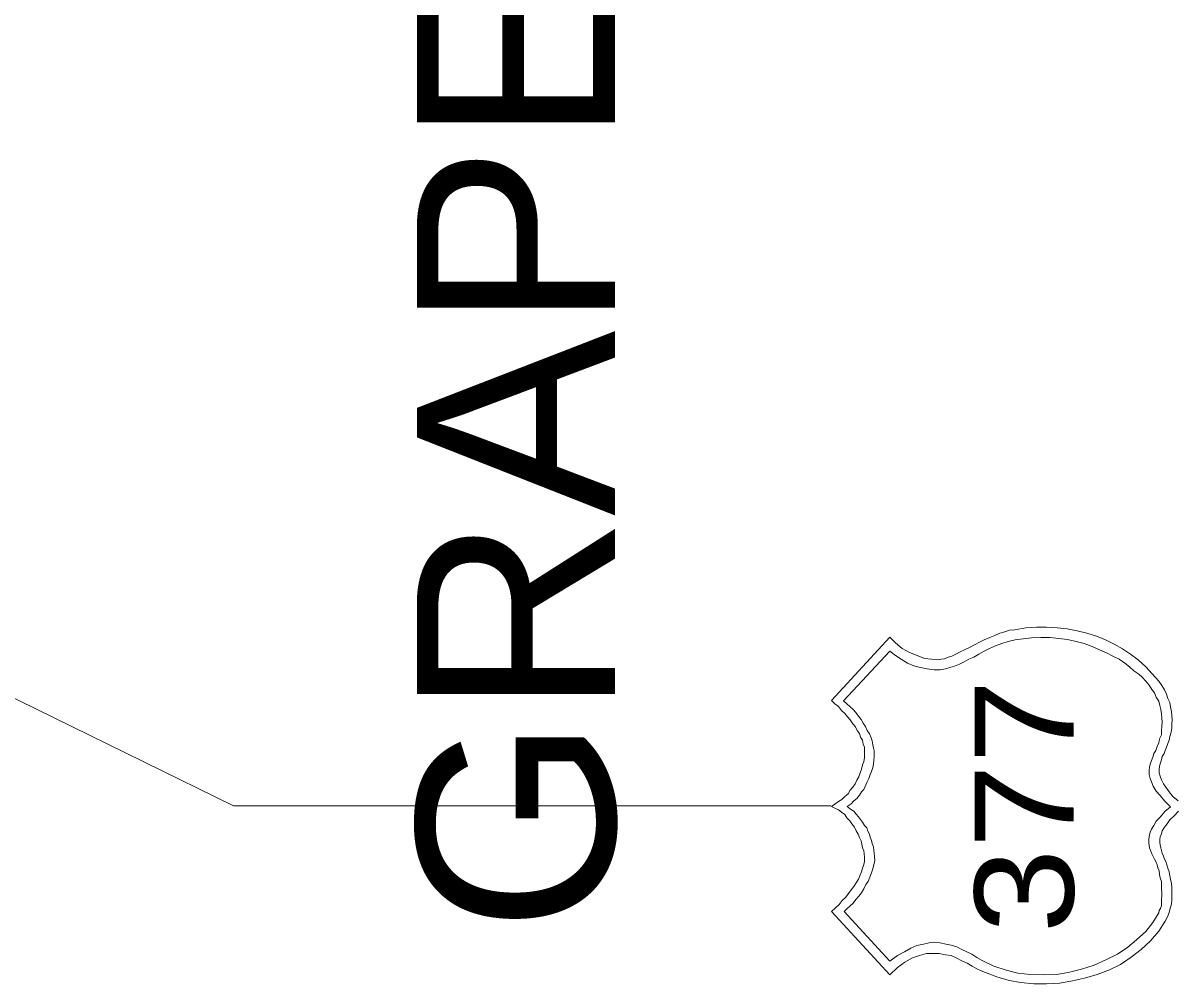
# Model space of a CAD drawing. Extents: x 2363323 to 2367082, y 6956018 to 6980837.
# Drawn here: x 2365875.6 to 2365935, y 6956862.6 to 6956912.2 of the extents above; entities that cross this region are included whole.
import ezdxf

# ---------------------------------------------------------------- set-up
doc = ezdxf.new("R2010")
doc.units = 0
doc.header["$LTSCALE"] = 4.1
doc.layers.add('62', color=7, linetype='Continuous', lineweight=13)
doc.layers.add('63', color=7, linetype='Continuous', lineweight=13)

msp = doc.modelspace()

# ---------------------------------------------------------------- linework, layer by layer
at = {"layer": '62'}
msp.add_line((2365917.251, 6956871.794), (2365886.449, 6956871.794), dxfattribs=at)
for points in [[(2365886.449, 6956871.794), (2365830.958, 6956899.022), (2365769.437, 6956912.142)], [(2365920.292, 6956863.084), (2365917.274, 6956866.347), (2365917.477, 6956866.527), (2365917.681, 6956866.706), (2365917.838, 6956866.91), (2365918.018, 6956867.09), (2365918.155, 6956867.27), (2365918.289, 6956867.474), (2365918.423, 6956867.631), (2365918.558, 6956867.834), (2365918.672, 6956868.014), (2365918.738, 6956868.194), (2365918.829, 6956868.396), (2365918.875, 6956868.576), (2365918.942, 6956868.778), (2365918.987, 6956868.936), (2365918.987, 6956869.14), (2365918.965, 6956869.341), (2365918.941, 6956869.478), (2365918.875, 6956869.634), (2365918.851, 6956869.814), (2365918.805, 6956869.994), (2365918.715, 6956870.174), (2365918.648, 6956870.331), (2365918.558, 6956870.511), (2365918.468, 6956870.692), (2365918.333, 6956870.871), (2365918.221, 6956871.028), (2365918.063, 6956871.186), (2365917.975, 6956871.345), (2365917.795, 6956871.478), (2365917.634, 6956871.591), (2365917.454, 6956871.681), (2365917.275, 6956871.772), (2365917.454, 6956871.885), (2365917.634, 6956872.018), (2365917.817, 6956872.131), (2365917.973, 6956872.288), (2365918.131, 6956872.422), (2365918.243, 6956872.605), (2365918.378, 6956872.761), (2365918.492, 6956872.942), (2365918.579, 6956873.121), (2365918.693, 6956873.301), (2365918.761, 6956873.504), (2365918.829, 6956873.684), (2365918.873, 6956873.91), (2365918.941, 6956874.068), (2365918.987, 6956874.292), (2365918.987, 6956874.495), (2365918.987, 6956874.651), (2365918.987, 6956874.831), (2365918.919, 6956874.988), (2365918.873, 6956875.191), (2365918.781, 6956875.348), (2365918.715, 6956875.53), (2365918.603, 6956875.688), (2365918.513, 6956875.866), (2365918.378, 6956876.025), (2365918.243, 6956876.228), (2365918.108, 6956876.385), (2365917.973, 6956876.565), (2365917.793, 6956876.722), (2365917.634, 6956876.925), (2365917.455, 6956877.058), (2365917.275, 6956877.24), (2365920.292, 6956880.504), (2365920.586, 6956880.21), (2365920.923, 6956879.918), (2365921.305, 6956879.715), (2365921.689, 6956879.558), (2365922.069, 6956879.4), (2365922.429, 6956879.355), (2365922.722, 6956879.332), (2365922.925, 6956879.355), (2365923.105, 6956879.379), (2365923.286, 6956879.468), (2365923.487, 6956879.512), (2365923.689, 6956879.625), (2365923.916, 6956879.738), (2365924.139, 6956879.85), (2365924.389, 6956879.962), (2365924.659, 6956880.098), (2365924.906, 6956880.232), (2365925.152, 6956880.366), (2365925.445, 6956880.48), (2365925.692, 6956880.592), (2365925.962, 6956880.705), (2365926.209, 6956880.774), (2365926.457, 6956880.862), (2365926.727, 6956880.884), (2365927.291, 6956880.974), (2365927.852, 6956881.02), (2365928.369, 6956881.02), (2365928.909, 6956880.975), (2365929.429, 6956880.93), (2365929.945, 6956880.818), (2365930.439, 6956880.705), (2365930.936, 6956880.548), (2365931.407, 6956880.368), (2365931.859, 6956880.142)], [(2365932.646, 6956878.972), (2365932.397, 6956879.152), (2365932.106, 6956879.355), (2365931.789, 6956879.512), (2365931.452, 6956879.692), (2365931.092, 6956879.852), (2365930.711, 6956880.008), (2365930.306, 6956880.165), (2365929.901, 6956880.278), (2365929.449, 6956880.369), (2365928.999, 6956880.435), (2365928.549, 6956880.48), (2365928.077, 6956880.48), (2365927.582, 6956880.459), (2365927.156, 6956880.412), (2365926.751, 6956880.368), (2365926.389, 6956880.278), (2365926.053, 6956880.165), (2365925.737, 6956880.052), (2365925.422, 6956879.918), (2365925.152, 6956879.782), (2365924.882, 6956879.625), (2365924.613, 6956879.469), (2365924.366, 6956879.355), (2365924.119, 6956879.22), (2365923.871, 6956879.108), (2365923.622, 6956878.995), (2365923.375, 6956878.928), (2365923.151, 6956878.86), (2365922.881, 6956878.816), (2365922.565, 6956878.815), (2365922.205, 6956878.862), (2365921.867, 6956878.928), (2365921.529, 6956879.019), (2365921.193, 6956879.152), (2365920.879, 6956879.355), (2365920.586, 6956879.558), (2365920.292, 6956879.782), (2365917.907, 6956877.219), (2365918.063, 6956877.058), (2365918.221, 6956876.926), (2365918.401, 6956876.768), (2365918.535, 6956876.61), (2365918.671, 6956876.43), (2365918.807, 6956876.25), (2365918.918, 6956876.07), (2365919.032, 6956875.888), (2365919.123, 6956875.686), (2365919.235, 6956875.506), (2365919.326, 6956875.304), (2365919.369, 6956875.146), (2365919.416, 6956874.944), (2365919.439, 6956874.786), (2365919.482, 6956874.651), (2365919.482, 6956874.492), (2365919.482, 6956874.336), (2365919.461, 6956874.134), (2365919.437, 6956873.954), (2365919.415, 6956873.774), (2365919.347, 6956873.571), (2365919.279, 6956873.415), (2365919.213, 6956873.211), (2365919.123, 6956873.032), (2365919.055, 6956872.874), (2365918.942, 6956872.648), (2365918.829, 6956872.515), (2365918.715, 6956872.356), (2365918.581, 6956872.178), (2365918.423, 6956872.065), (2365918.289, 6956871.906), (2365918.087, 6956871.77), (2365918.265, 6956871.634), (2365918.423, 6956871.524), (2365918.558, 6956871.366), (2365918.671, 6956871.231), (2365918.783, 6956871.098), (2365918.873, 6956870.962), (2365918.987, 6956870.781), (2365919.099, 6956870.668), (2365919.146, 6956870.488), (2365919.235, 6956870.331), (2365919.279, 6956870.175), (2365919.349, 6956870.018), (2365919.369, 6956869.857), (2365919.439, 6956869.678), (2365919.461, 6956869.52), (2365919.482, 6956869.364), (2365919.505, 6956869.184), (2365919.506, 6956868.958), (2365919.459, 6956868.777), (2365919.415, 6956868.554), (2365919.347, 6956868.351), (2365919.257, 6956868.126), (2365919.169, 6956867.901), (2365919.056, 6956867.744), (2365918.941, 6956867.518), (2365918.829, 6956867.316), (2365918.695, 6956867.133), (2365918.537, 6956866.977), (2365918.402, 6956866.774), (2365918.222, 6956866.617)], [(2365931.859, 6956880.142), (2365932.286, 6956879.895), (2365932.691, 6956879.625), (2365933.095, 6956879.332), (2365933.479, 6956878.971), (2365933.815, 6956878.612), (2365934.152, 6956878.23), (2365934.311, 6956878.005), (2365934.445, 6956877.782), (2365934.557, 6956877.555), (2365934.626, 6956877.33), (2365934.715, 6956877.128), (2365934.761, 6956876.902), (2365934.805, 6956876.655), (2365934.829, 6956876.452), (2365934.849, 6956876.229), (2365934.827, 6956876.004), (2365934.827, 6956875.798), (2365934.782, 6956875.596), (2365934.715, 6956875.371), (2365934.693, 6956875.191), (2365934.626, 6956875.011), (2365934.557, 6956874.832), (2365934.489, 6956874.651), (2365934.423, 6956874.494), (2365934.332, 6956874.336), (2365934.287, 6956874.18), (2365934.242, 6956874.021), (2365934.197, 6956873.841), (2365934.175, 6956873.685), (2365934.175, 6956873.504), (2365934.219, 6956873.325), (2365934.287, 6956873.144), (2365934.399, 6956872.941), (2365934.513, 6956872.761), (2365934.693, 6956872.514), (2365934.872, 6956872.288), (2365935.143, 6956872.064)], [(2365917.928, 6956866.347), (2365920.292, 6956863.784), (2365920.676, 6956864.074), (2365921.036, 6956864.276), (2365921.373, 6956864.457), (2365921.687, 6956864.592), (2365922.026, 6956864.661), (2365922.317, 6956864.726), (2365922.587, 6956864.772), (2365922.879, 6956864.728), (2365923.172, 6956864.66), (2365923.442, 6956864.614), (2365923.736, 6956864.524), (2365924.006, 6956864.39), (2365924.253, 6956864.277), (2365924.522, 6956864.142), (2365924.769, 6956863.984), (2365925.039, 6956863.827), (2365925.647, 6956863.534), (2365926.279, 6956863.332), (2365926.885, 6956863.174), (2365927.539, 6956863.108), (2365928.212, 6956863.084), (2365928.889, 6956863.107), (2365929.541, 6956863.22), (2365930.168, 6956863.377), (2365930.822, 6956863.58), (2365931.429, 6956863.851), (2365932.016, 6956864.142), (2365932.556, 6956864.502), (2365933.005, 6956864.884), (2365933.477, 6956865.312), (2365933.837, 6956865.784), (2365934.152, 6956866.28), (2365934.175, 6956866.394), (2365934.242, 6956866.506), (2365934.287, 6956866.662), (2365934.287, 6956866.842), (2365934.287, 6956866.978), (2365934.309, 6956867.158), (2365934.309, 6956867.337), (2365934.287, 6956867.518), (2365934.287, 6956867.721), (2365934.287, 6956867.901), (2365934.219, 6956868.082), (2365934.197, 6956868.262), (2365934.175, 6956868.442), (2365934.107, 6956868.598), (2365934.062, 6956868.754), (2365934.019, 6956868.892), (2365933.927, 6956869.05), (2365933.861, 6956869.184), (2365933.792, 6956869.318), (2365933.749, 6956869.454), (2365933.679, 6956869.635), (2365933.657, 6956869.746), (2365933.636, 6956869.904), (2365933.635, 6956870.061), (2365933.659, 6956870.217), (2365933.702, 6956870.444), (2365933.769, 6956870.601), (2365933.905, 6956870.781), (2365934.017, 6956871.008), (2365934.242, 6956871.231), (2365934.467, 6956871.501), (2365934.761, 6956871.75), (2365934.446, 6956872.064), (2365934.219, 6956872.334), (2365934.017, 6956872.558), (2365933.861, 6956872.808), (2365933.771, 6956873.031), (2365933.702, 6956873.211), (2365933.657, 6956873.415), (2365933.659, 6956873.616), (2365933.679, 6956873.796), (2365933.702, 6956873.954), (2365933.771, 6956874.134), (2365933.837, 6956874.312), (2365933.903, 6956874.494), (2365933.995, 6956874.651), (2365934.063, 6956874.854), (2365934.153, 6956875.056), (2365934.197, 6956875.258), (2365934.289, 6956875.462), (2365934.289, 6956875.686), (2365934.311, 6956875.888), (2365934.332, 6956876.115), (2365934.311, 6956876.34), (2365934.289, 6956876.542), (2365934.265, 6956876.768), (2365934.199, 6956876.97), (2365934.152, 6956877.195), (2365934.017, 6956877.396), (2365933.927, 6956877.624), (2365933.792, 6956877.802), (2365933.659, 6956878.028), (2365933.479, 6956878.23), (2365933.297, 6956878.432), (2365933.117, 6956878.59), (2365932.868, 6956878.77), (2365932.646, 6956878.972)], [(2365935.165, 6956871.525), (2365934.939, 6956871.276), (2365934.715, 6956871.074), (2365934.579, 6956870.871), (2365934.445, 6956870.692), (2365934.333, 6956870.51), (2365934.287, 6956870.354), (2365934.219, 6956870.196), (2365934.199, 6956870.061), (2365934.199, 6956869.905), (2365934.221, 6956869.791), (2365934.265, 6956869.634), (2365934.289, 6956869.498), (2365934.332, 6956869.364), (2365934.399, 6956869.206), (2365934.445, 6956869.05), (2365934.513, 6956868.936), (2365934.559, 6956868.756), (2365934.625, 6956868.576), (2365934.692, 6956868.396), (2365934.715, 6956868.194), (2365934.761, 6956868.014), (2365934.805, 6956867.79), (2365934.829, 6956867.61), (2365934.829, 6956867.382), (2365934.829, 6956867.204), (2365934.827, 6956866.977), (2365934.806, 6956866.731), (2365934.739, 6956866.528), (2365934.692, 6956866.304), (2365934.603, 6956866.078), (2365934.489, 6956865.852), (2365934.152, 6956865.334), (2365933.723, 6956864.84), (2365933.252, 6956864.39), (2365932.736, 6956863.986), (2365932.172, 6956863.624), (2365931.609, 6956863.334), (2365930.981, 6956863.107), (2365930.327, 6956862.906), (2365929.699, 6956862.77), (2365929.045, 6956862.657), (2365928.369, 6956862.612), (2365927.717, 6956862.612), (2365927.042, 6956862.68), (2365926.435, 6956862.794), (2365925.803, 6956862.972), (2365925.219, 6956863.197), (2365924.996, 6956863.287), (2365924.769, 6956863.4), (2365924.523, 6956863.534), (2365924.276, 6956863.692), (2365924.006, 6956863.806), (2365923.735, 6956863.94), (2365923.442, 6956864.074), (2365923.149, 6956864.12), (2365922.836, 6956864.187), (2365922.497, 6956864.187), (2365922.183, 6956864.187), (2365921.823, 6956864.074), (2365921.462, 6956863.962), (2365921.059, 6956863.738)], [(2365918.222, 6956866.617), (2365918.063, 6956866.482), (2365917.928, 6956866.347)], [(2365921.059, 6956863.738), (2365920.675, 6956863.467), (2365920.292, 6956863.084)]]:
    msp.add_lwpolyline(points, dxfattribs=at)
at = {"layer": '63'}
msp.add_line((2365917.251, 6956871.794), (2365886.449, 6956871.794), dxfattribs=at)
for points in [[(2365886.449, 6956871.794), (2365830.958, 6956899.022), (2365769.437, 6956912.142)], [(2365920.292, 6956863.084), (2365917.274, 6956866.347), (2365917.477, 6956866.527), (2365917.681, 6956866.706), (2365917.838, 6956866.91), (2365918.018, 6956867.09), (2365918.155, 6956867.27), (2365918.289, 6956867.474), (2365918.423, 6956867.631), (2365918.558, 6956867.834), (2365918.672, 6956868.014), (2365918.738, 6956868.194), (2365918.829, 6956868.396), (2365918.875, 6956868.576), (2365918.942, 6956868.778), (2365918.987, 6956868.936), (2365918.987, 6956869.14), (2365918.965, 6956869.341), (2365918.941, 6956869.478), (2365918.875, 6956869.634), (2365918.851, 6956869.814), (2365918.805, 6956869.994), (2365918.715, 6956870.174), (2365918.648, 6956870.331), (2365918.558, 6956870.511), (2365918.468, 6956870.692), (2365918.333, 6956870.871), (2365918.221, 6956871.028), (2365918.063, 6956871.186), (2365917.975, 6956871.345), (2365917.795, 6956871.478), (2365917.634, 6956871.591), (2365917.454, 6956871.681), (2365917.275, 6956871.772), (2365917.454, 6956871.885), (2365917.634, 6956872.018), (2365917.817, 6956872.131), (2365917.973, 6956872.288), (2365918.131, 6956872.422), (2365918.243, 6956872.605), (2365918.378, 6956872.761), (2365918.492, 6956872.942), (2365918.579, 6956873.121), (2365918.693, 6956873.301), (2365918.761, 6956873.504), (2365918.829, 6956873.684), (2365918.873, 6956873.91), (2365918.941, 6956874.068), (2365918.987, 6956874.292), (2365918.987, 6956874.495), (2365918.987, 6956874.651), (2365918.987, 6956874.831), (2365918.919, 6956874.988), (2365918.873, 6956875.191), (2365918.781, 6956875.348), (2365918.715, 6956875.53), (2365918.603, 6956875.688), (2365918.513, 6956875.866), (2365918.378, 6956876.025), (2365918.243, 6956876.228), (2365918.108, 6956876.385), (2365917.973, 6956876.565), (2365917.793, 6956876.722), (2365917.634, 6956876.925), (2365917.455, 6956877.058), (2365917.275, 6956877.24), (2365920.292, 6956880.504), (2365920.586, 6956880.21), (2365920.923, 6956879.918), (2365921.305, 6956879.715), (2365921.689, 6956879.558), (2365922.069, 6956879.4), (2365922.429, 6956879.355), (2365922.722, 6956879.332), (2365922.925, 6956879.355), (2365923.105, 6956879.379), (2365923.286, 6956879.468), (2365923.487, 6956879.512), (2365923.689, 6956879.625), (2365923.916, 6956879.738), (2365924.139, 6956879.85), (2365924.389, 6956879.962), (2365924.659, 6956880.098), (2365924.906, 6956880.232), (2365925.152, 6956880.366), (2365925.445, 6956880.48), (2365925.692, 6956880.592), (2365925.962, 6956880.705), (2365926.209, 6956880.774), (2365926.457, 6956880.862), (2365926.727, 6956880.884), (2365927.291, 6956880.974), (2365927.852, 6956881.02), (2365928.369, 6956881.02), (2365928.909, 6956880.975), (2365929.429, 6956880.93), (2365929.945, 6956880.818), (2365930.439, 6956880.705), (2365930.936, 6956880.548), (2365931.407, 6956880.368), (2365931.859, 6956880.142)], [(2365932.646, 6956878.972), (2365932.397, 6956879.152), (2365932.106, 6956879.355), (2365931.789, 6956879.512), (2365931.452, 6956879.692), (2365931.092, 6956879.852), (2365930.711, 6956880.008), (2365930.306, 6956880.165), (2365929.901, 6956880.278), (2365929.449, 6956880.369), (2365928.999, 6956880.435), (2365928.549, 6956880.48), (2365928.077, 6956880.48), (2365927.582, 6956880.459), (2365927.156, 6956880.412), (2365926.751, 6956880.368), (2365926.389, 6956880.278), (2365926.053, 6956880.165), (2365925.737, 6956880.052), (2365925.422, 6956879.918), (2365925.152, 6956879.782), (2365924.882, 6956879.625), (2365924.613, 6956879.469), (2365924.366, 6956879.355), (2365924.119, 6956879.22), (2365923.871, 6956879.108), (2365923.622, 6956878.995), (2365923.375, 6956878.928), (2365923.151, 6956878.86), (2365922.881, 6956878.816), (2365922.565, 6956878.815), (2365922.205, 6956878.862), (2365921.867, 6956878.928), (2365921.529, 6956879.019), (2365921.193, 6956879.152), (2365920.879, 6956879.355), (2365920.586, 6956879.558), (2365920.292, 6956879.782), (2365917.907, 6956877.219), (2365918.063, 6956877.058), (2365918.221, 6956876.926), (2365918.401, 6956876.768), (2365918.535, 6956876.61), (2365918.671, 6956876.43), (2365918.807, 6956876.25), (2365918.918, 6956876.07), (2365919.032, 6956875.888), (2365919.123, 6956875.686), (2365919.235, 6956875.506), (2365919.326, 6956875.304), (2365919.369, 6956875.146), (2365919.416, 6956874.944), (2365919.439, 6956874.786), (2365919.482, 6956874.651), (2365919.482, 6956874.492), (2365919.482, 6956874.336), (2365919.461, 6956874.134), (2365919.437, 6956873.954), (2365919.415, 6956873.774), (2365919.347, 6956873.571), (2365919.279, 6956873.415), (2365919.213, 6956873.211), (2365919.123, 6956873.032), (2365919.055, 6956872.874), (2365918.942, 6956872.648), (2365918.829, 6956872.515), (2365918.715, 6956872.356), (2365918.581, 6956872.178), (2365918.423, 6956872.065), (2365918.289, 6956871.906), (2365918.087, 6956871.77), (2365918.265, 6956871.634), (2365918.423, 6956871.524), (2365918.558, 6956871.366), (2365918.671, 6956871.231), (2365918.783, 6956871.098), (2365918.873, 6956870.962), (2365918.987, 6956870.781), (2365919.099, 6956870.668), (2365919.146, 6956870.488), (2365919.235, 6956870.331), (2365919.279, 6956870.175), (2365919.349, 6956870.018), (2365919.369, 6956869.857), (2365919.439, 6956869.678), (2365919.461, 6956869.52), (2365919.482, 6956869.364), (2365919.505, 6956869.184), (2365919.506, 6956868.958), (2365919.459, 6956868.777), (2365919.415, 6956868.554), (2365919.347, 6956868.351), (2365919.257, 6956868.126), (2365919.169, 6956867.901), (2365919.056, 6956867.744), (2365918.941, 6956867.518), (2365918.829, 6956867.316), (2365918.695, 6956867.133), (2365918.537, 6956866.977), (2365918.402, 6956866.774), (2365918.222, 6956866.617)], [(2365931.859, 6956880.142), (2365932.286, 6956879.895), (2365932.691, 6956879.625), (2365933.095, 6956879.332), (2365933.479, 6956878.971), (2365933.815, 6956878.612), (2365934.152, 6956878.23), (2365934.311, 6956878.005), (2365934.445, 6956877.782), (2365934.557, 6956877.555), (2365934.626, 6956877.33), (2365934.715, 6956877.128), (2365934.761, 6956876.902), (2365934.805, 6956876.655), (2365934.829, 6956876.452), (2365934.849, 6956876.229), (2365934.827, 6956876.004), (2365934.827, 6956875.798), (2365934.782, 6956875.596), (2365934.715, 6956875.371), (2365934.693, 6956875.191), (2365934.626, 6956875.011), (2365934.557, 6956874.832), (2365934.489, 6956874.651), (2365934.423, 6956874.494), (2365934.332, 6956874.336), (2365934.287, 6956874.18), (2365934.242, 6956874.021), (2365934.197, 6956873.841), (2365934.175, 6956873.685), (2365934.175, 6956873.504), (2365934.219, 6956873.325), (2365934.287, 6956873.144), (2365934.399, 6956872.941), (2365934.513, 6956872.761), (2365934.693, 6956872.514), (2365934.872, 6956872.288), (2365935.143, 6956872.064)], [(2365917.928, 6956866.347), (2365920.292, 6956863.784), (2365920.676, 6956864.074), (2365921.036, 6956864.276), (2365921.373, 6956864.457), (2365921.687, 6956864.592), (2365922.026, 6956864.661), (2365922.317, 6956864.726), (2365922.587, 6956864.772), (2365922.879, 6956864.728), (2365923.172, 6956864.66), (2365923.442, 6956864.614), (2365923.736, 6956864.524), (2365924.006, 6956864.39), (2365924.253, 6956864.277), (2365924.522, 6956864.142), (2365924.769, 6956863.984), (2365925.039, 6956863.827), (2365925.647, 6956863.534), (2365926.279, 6956863.332), (2365926.885, 6956863.174), (2365927.539, 6956863.108), (2365928.212, 6956863.084), (2365928.889, 6956863.107), (2365929.541, 6956863.22), (2365930.168, 6956863.377), (2365930.822, 6956863.58), (2365931.429, 6956863.851), (2365932.016, 6956864.142), (2365932.556, 6956864.502), (2365933.005, 6956864.884), (2365933.477, 6956865.312), (2365933.837, 6956865.784), (2365934.152, 6956866.28), (2365934.175, 6956866.394), (2365934.242, 6956866.506), (2365934.287, 6956866.662), (2365934.287, 6956866.842), (2365934.287, 6956866.978), (2365934.309, 6956867.158), (2365934.309, 6956867.337), (2365934.287, 6956867.518), (2365934.287, 6956867.721), (2365934.287, 6956867.901), (2365934.219, 6956868.082), (2365934.197, 6956868.262), (2365934.175, 6956868.442), (2365934.107, 6956868.598), (2365934.062, 6956868.754), (2365934.019, 6956868.892), (2365933.927, 6956869.05), (2365933.861, 6956869.184), (2365933.792, 6956869.318), (2365933.749, 6956869.454), (2365933.679, 6956869.635), (2365933.657, 6956869.746), (2365933.636, 6956869.904), (2365933.635, 6956870.061), (2365933.659, 6956870.217), (2365933.702, 6956870.444), (2365933.769, 6956870.601), (2365933.905, 6956870.781), (2365934.017, 6956871.008), (2365934.242, 6956871.231), (2365934.467, 6956871.501), (2365934.761, 6956871.75), (2365934.446, 6956872.064), (2365934.219, 6956872.334), (2365934.017, 6956872.558), (2365933.861, 6956872.808), (2365933.771, 6956873.031), (2365933.702, 6956873.211), (2365933.657, 6956873.415), (2365933.659, 6956873.616), (2365933.679, 6956873.796), (2365933.702, 6956873.954), (2365933.771, 6956874.134), (2365933.837, 6956874.312), (2365933.903, 6956874.494), (2365933.995, 6956874.651), (2365934.063, 6956874.854), (2365934.153, 6956875.056), (2365934.197, 6956875.258), (2365934.289, 6956875.462), (2365934.289, 6956875.686), (2365934.311, 6956875.888), (2365934.332, 6956876.115), (2365934.311, 6956876.34), (2365934.289, 6956876.542), (2365934.265, 6956876.768), (2365934.199, 6956876.97), (2365934.152, 6956877.195), (2365934.017, 6956877.396), (2365933.927, 6956877.624), (2365933.792, 6956877.802), (2365933.659, 6956878.028), (2365933.479, 6956878.23), (2365933.297, 6956878.432), (2365933.117, 6956878.59), (2365932.868, 6956878.77), (2365932.646, 6956878.972)], [(2365935.165, 6956871.525), (2365934.939, 6956871.276), (2365934.715, 6956871.074), (2365934.579, 6956870.871), (2365934.445, 6956870.692), (2365934.333, 6956870.51), (2365934.287, 6956870.354), (2365934.219, 6956870.196), (2365934.199, 6956870.061), (2365934.199, 6956869.905), (2365934.221, 6956869.791), (2365934.265, 6956869.634), (2365934.289, 6956869.498), (2365934.332, 6956869.364), (2365934.399, 6956869.206), (2365934.445, 6956869.05), (2365934.513, 6956868.936), (2365934.559, 6956868.756), (2365934.625, 6956868.576), (2365934.692, 6956868.396), (2365934.715, 6956868.194), (2365934.761, 6956868.014), (2365934.805, 6956867.79), (2365934.829, 6956867.61), (2365934.829, 6956867.382), (2365934.829, 6956867.204), (2365934.827, 6956866.977), (2365934.806, 6956866.731), (2365934.739, 6956866.528), (2365934.692, 6956866.304), (2365934.603, 6956866.078), (2365934.489, 6956865.852), (2365934.152, 6956865.334), (2365933.723, 6956864.84), (2365933.252, 6956864.39), (2365932.736, 6956863.986), (2365932.172, 6956863.624), (2365931.609, 6956863.334), (2365930.981, 6956863.107), (2365930.327, 6956862.906), (2365929.699, 6956862.77), (2365929.045, 6956862.657), (2365928.369, 6956862.612), (2365927.717, 6956862.612), (2365927.042, 6956862.68), (2365926.435, 6956862.794), (2365925.803, 6956862.972), (2365925.219, 6956863.197), (2365924.996, 6956863.287), (2365924.769, 6956863.4), (2365924.523, 6956863.534), (2365924.276, 6956863.692), (2365924.006, 6956863.806), (2365923.735, 6956863.94), (2365923.442, 6956864.074), (2365923.149, 6956864.12), (2365922.836, 6956864.187), (2365922.497, 6956864.187), (2365922.183, 6956864.187), (2365921.823, 6956864.074), (2365921.462, 6956863.962), (2365921.059, 6956863.738)], [(2365918.222, 6956866.617), (2365918.063, 6956866.482), (2365917.928, 6956866.347)], [(2365921.059, 6956863.738), (2365920.675, 6956863.467), (2365920.292, 6956863.084)]]:
    msp.add_lwpolyline(points, dxfattribs=at)

# ---------------------------------------------------------------- texts
at = {"layer": '62'}
for s, height, width, p in [('GRAPEVINE', 10.21, 1.05, (2365906.114, 6956865.245)), ('377', 5.108, 1.15, (2365929.764, 6956865.223))]:
    msp.add_text(s, height=height, rotation=90, dxfattribs=dict(at, width=width)).set_placement(p)
at = {"layer": '63'}
for s, height, width, p in [('GRAPEVINE', 10.21, 1.05, (2365906.114, 6956865.245)), ('377', 5.108, 1.15, (2365929.764, 6956865.223))]:
    msp.add_text(s, height=height, rotation=90, dxfattribs=dict(at, width=width)).set_placement(p)

doc.saveas('drawing.dxf')
